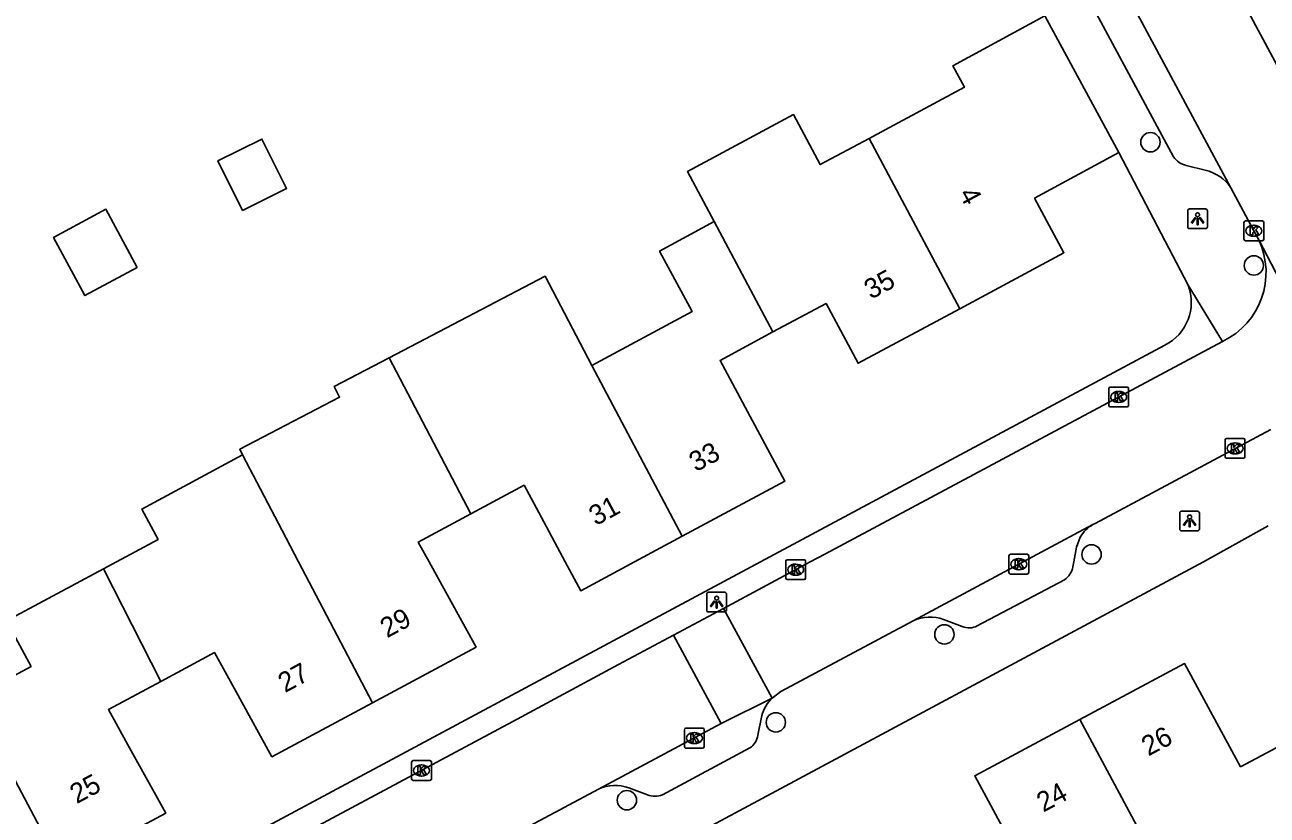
# Model space of a CAD drawing. Extents: x 157793 to 159380, y 380882 to 382313.
# Drawn here: x 159017.3 to 159080.1, y 381987.2 to 382027.2 of the extents above; entities that cross this region are included whole.
import ezdxf

# ---------------------------------------------------------------- set-up
doc = ezdxf.new("R2010")
doc.units = 0
for name, color, linetype in [('IMGEO_Boom', 7, 'Continuous'), ('IMGEO_Kolk', 7, 'Continuous'), ('IMGEO_Lichtpunt', 7, 'Continuous'), ('IMGEO_Pand', 7, 'Continuous'), ('IMGEO_Pand_nummerreeks', 7, 'Continuous'), ('IMGEO_Rijbaan_lokaal_open', 7, 'Continuous'), ('IMGEO_Voetpad_open', 7, 'Continuous')]:
    doc.layers.add(name, color=color, linetype=linetype)

msp = doc.modelspace()

# ---------------------------------------------------------------- linework, layer by layer
at = {"layer": 'IMGEO_Boom'}
for centre in [(159074.155, 382021.216), (159079.381, 382014.986), (159071.18, 382000.376), (159063.742, 381996.335), (159055.226, 381991.889), (159047.701, 381987.952)]:
    msp.add_circle(centre, 0.489, dxfattribs=at)
at = {"layer": 'IMGEO_Kolk'}
for p, q in [((159078.882, 382016.313), (159078.882, 382017.165)), ((159078.957, 382017.239), (159079.809, 382017.239)), ((159079.37, 382017.019), (159079.395, 382017.019)), ((159079.883, 382017.165), (159079.883, 382016.313)), ((159079.393, 382016.459), (159079.368, 382016.459)), ((159079.809, 382016.239), (159078.957, 382016.239)), ((159072.125, 382008.838), (159072.977, 382008.838)), ((159072.05, 382007.912), (159072.05, 382008.764)), ((159072.538, 382008.618), (159072.563, 382008.618)), ((159073.051, 382008.764), (159073.051, 382007.912)), ((159072.977, 382007.838), (159072.125, 382007.838)), ((159072.561, 382008.058), (159072.536, 382008.058)), ((159077.932, 382005.311), (159077.932, 382006.163)), ((159078.007, 382006.237), (159078.859, 382006.237)), ((159078.42, 382006.017), (159078.445, 382006.017)), ((159078.933, 382006.163), (159078.933, 382005.311)), ((159078.859, 382005.237), (159078.007, 382005.237)), ((159078.443, 382005.457), (159078.418, 382005.457)), ((159055.806, 382000.107), (159056.658, 382000.107)), ((159067.006, 381999.458), (159067.006, 382000.31)), ((159067.081, 382000.384), (159067.933, 382000.384)), ((159067.494, 382000.164), (159067.519, 382000.164)), ((159068.007, 382000.31), (159068.007, 381999.458)), ((159055.731, 381999.181), (159055.731, 382000.033)), ((159056.219, 381999.887), (159056.244, 381999.887)), ((159056.732, 382000.033), (159056.732, 381999.181)), ((159067.517, 381999.604), (159067.492, 381999.604)), ((159056.658, 381999.107), (159055.806, 381999.107)), ((159056.242, 381999.327), (159056.217, 381999.327)), ((159067.933, 381999.384), (159067.081, 381999.384)), ((159050.611, 381990.666), (159050.611, 381991.518)), ((159050.686, 381991.592), (159051.538, 381991.592)), ((159051.099, 381991.372), (159051.124, 381991.372)), ((159051.612, 381991.518), (159051.612, 381990.666)), ((159051.122, 381990.812), (159051.097, 381990.812)), ((159051.538, 381990.592), (159050.686, 381990.592)), ((159036.824, 381989.029), (159036.824, 381989.881)), ((159036.899, 381989.955), (159037.751, 381989.955)), ((159037.312, 381989.735), (159037.337, 381989.735)), ((159037.825, 381989.881), (159037.825, 381989.029)), ((159037.751, 381988.955), (159036.899, 381988.955)), ((159037.335, 381989.175), (159037.31, 381989.175))]:
    msp.add_line(p, q, dxfattribs=at)
for points in [[(159078.882, 382016.313), (159078.882, 382017.165)], [(159078.957, 382017.239), (159079.809, 382017.239)], [(159079.883, 382017.165), (159079.883, 382016.313)], [(159079.203, 382016.939), (159079.326, 382016.939), (159079.326, 382016.788), (159079.456, 382016.939), (159079.62, 382016.939), (159079.474, 382016.788), (159079.627, 382016.539), (159079.475, 382016.539), (159079.39, 382016.703), (159079.326, 382016.636), (159079.326, 382016.539), (159079.203, 382016.539), (159079.203, 382016.939)], [(159079.809, 382016.239), (159078.957, 382016.239)], [(159072.125, 382008.838), (159072.977, 382008.838)], [(159072.05, 382007.912), (159072.05, 382008.764)], [(159072.371, 382008.538), (159072.494, 382008.538), (159072.494, 382008.387), (159072.624, 382008.538), (159072.788, 382008.538), (159072.642, 382008.387), (159072.795, 382008.138), (159072.643, 382008.138), (159072.558, 382008.302), (159072.494, 382008.235), (159072.494, 382008.138), (159072.371, 382008.138), (159072.371, 382008.538)], [(159073.051, 382008.764), (159073.051, 382007.912)], [(159072.977, 382007.838), (159072.125, 382007.838)], [(159077.932, 382005.311), (159077.932, 382006.163)], [(159078.007, 382006.237), (159078.859, 382006.237)], [(159078.253, 382005.937), (159078.376, 382005.937), (159078.376, 382005.786), (159078.506, 382005.937), (159078.67, 382005.937), (159078.524, 382005.786), (159078.677, 382005.537), (159078.525, 382005.537), (159078.44, 382005.701), (159078.376, 382005.634), (159078.376, 382005.537), (159078.253, 382005.537), (159078.253, 382005.937)], [(159078.933, 382006.163), (159078.933, 382005.311)], [(159078.859, 382005.237), (159078.007, 382005.237)], [(159055.806, 382000.107), (159056.658, 382000.107)], [(159067.006, 381999.458), (159067.006, 382000.31)], [(159067.081, 382000.384), (159067.933, 382000.384)], [(159067.327, 382000.084), (159067.45, 382000.084), (159067.45, 381999.933), (159067.58, 382000.084), (159067.744, 382000.084), (159067.598, 381999.933), (159067.751, 381999.684), (159067.599, 381999.684), (159067.514, 381999.848), (159067.45, 381999.781), (159067.45, 381999.684), (159067.327, 381999.684), (159067.327, 382000.084)], [(159068.007, 382000.31), (159068.007, 381999.458)], [(159055.731, 381999.181), (159055.731, 382000.033)], [(159056.052, 381999.807), (159056.175, 381999.807), (159056.175, 381999.656), (159056.305, 381999.807), (159056.469, 381999.807), (159056.323, 381999.656), (159056.476, 381999.407), (159056.324, 381999.407), (159056.239, 381999.571), (159056.175, 381999.504), (159056.175, 381999.407), (159056.052, 381999.407), (159056.052, 381999.807)], [(159056.732, 382000.033), (159056.732, 381999.181)], [(159056.658, 381999.107), (159055.806, 381999.107)], [(159067.933, 381999.384), (159067.081, 381999.384)], [(159050.611, 381990.666), (159050.611, 381991.518)], [(159050.686, 381991.592), (159051.538, 381991.592)], [(159050.932, 381991.292), (159051.055, 381991.292), (159051.055, 381991.141), (159051.185, 381991.292), (159051.349, 381991.292), (159051.203, 381991.141), (159051.356, 381990.892), (159051.204, 381990.892), (159051.119, 381991.056), (159051.055, 381990.989), (159051.055, 381990.892), (159050.932, 381990.892), (159050.932, 381991.292)], [(159051.612, 381991.518), (159051.612, 381990.666)], [(159051.538, 381990.592), (159050.686, 381990.592)], [(159036.824, 381989.029), (159036.824, 381989.881)], [(159036.899, 381989.955), (159037.751, 381989.955)], [(159037.145, 381989.655), (159037.268, 381989.655), (159037.268, 381989.504), (159037.398, 381989.655), (159037.562, 381989.655), (159037.416, 381989.504), (159037.569, 381989.255), (159037.417, 381989.255), (159037.332, 381989.419), (159037.268, 381989.352), (159037.268, 381989.255), (159037.145, 381989.255), (159037.145, 381989.655)], [(159037.825, 381989.881), (159037.825, 381989.029)], [(159037.751, 381988.955), (159036.899, 381988.955)]]:
    msp.add_lwpolyline(points, dxfattribs=at)
for centre, start, end in [((159078.959, 382017.163), 91.55205, 178.44795), ((159078.959, 382017.163), 91.55205, 178.44795), ((159079.807, 382017.163), 1.55205, 88.44795), ((159079.807, 382017.163), 1.55205, 88.44795), ((159078.959, 382016.315), 181.55205, 268.44795), ((159078.959, 382016.315), 181.55205, 268.44795), ((159079.807, 382016.315), 271.55205, 358.44795), ((159079.807, 382016.315), 271.55205, 358.44795), ((159072.127, 382008.762), 91.55205, 178.44795), ((159072.127, 382008.762), 91.55205, 178.44795), ((159072.975, 382008.762), 1.55205, 88.44795), ((159072.975, 382008.762), 1.55205, 88.44795), ((159072.127, 382007.914), 181.55205, 268.44795), ((159072.127, 382007.914), 181.55205, 268.44795), ((159072.975, 382007.914), 271.55205, 358.44795), ((159072.975, 382007.914), 271.55205, 358.44795), ((159078.009, 382006.161), 91.55205, 178.44795), ((159078.009, 382006.161), 91.55205, 178.44795), ((159078.857, 382006.161), 1.55205, 88.44795), ((159078.857, 382006.161), 1.55205, 88.44795), ((159078.009, 382005.313), 181.55205, 268.44795), ((159078.009, 382005.313), 181.55205, 268.44795), ((159078.857, 382005.313), 271.55205, 358.44795), ((159078.857, 382005.313), 271.55205, 358.44795), ((159055.808, 382000.031), 91.55205, 178.44795), ((159055.808, 382000.031), 91.55205, 178.44795), ((159056.656, 382000.031), 1.55205, 88.44795), ((159056.656, 382000.031), 1.55205, 88.44795), ((159067.083, 382000.308), 91.55205, 178.44795), ((159067.083, 382000.308), 91.55205, 178.44795), ((159067.931, 382000.308), 1.55205, 88.44795), ((159067.931, 382000.308), 1.55205, 88.44795), ((159067.083, 381999.46), 181.55205, 268.44795), ((159067.083, 381999.46), 181.55205, 268.44795), ((159067.931, 381999.46), 271.55205, 358.44795), ((159067.931, 381999.46), 271.55205, 358.44795), ((159055.808, 381999.183), 181.55205, 268.44795), ((159055.808, 381999.183), 181.55205, 268.44795), ((159056.656, 381999.183), 271.55205, 358.44795), ((159056.656, 381999.183), 271.55205, 358.44795), ((159050.688, 381991.516), 91.55205, 178.44795), ((159050.688, 381991.516), 91.55205, 178.44795), ((159051.536, 381991.516), 1.55205, 88.44795), ((159051.536, 381991.516), 1.55205, 88.44795), ((159050.688, 381990.668), 181.55205, 268.44795), ((159050.688, 381990.668), 181.55205, 268.44795), ((159051.536, 381990.668), 271.55205, 358.44795), ((159051.536, 381990.668), 271.55205, 358.44795), ((159036.901, 381989.879), 91.55205, 178.44795), ((159036.901, 381989.879), 91.55205, 178.44795), ((159037.749, 381989.879), 1.55205, 88.44795), ((159037.749, 381989.879), 1.55205, 88.44795), ((159036.901, 381989.031), 181.55205, 268.44795), ((159036.901, 381989.031), 181.55205, 268.44795), ((159037.749, 381989.031), 271.55205, 358.44795), ((159037.749, 381989.031), 271.55205, 358.44795)]:
    msp.add_arc(centre, 0.0765, start, end, dxfattribs=at)
for centre, major_axis, ratio, start_param, end_param in [((159079.369, 382016.739), (-0.387, 0.002), 0.722429, 4.712389, 7.853982), ((159079.394, 382016.739), (-0.39, 0.002), 0.717154, 1.570796, 4.712389), ((159072.537, 382008.338), (-0.387, 0.002), 0.722429, 4.712389, 7.853982), ((159072.562, 382008.338), (-0.39, 0.002), 0.717154, 1.570796, 4.712389), ((159078.419, 382005.737), (-0.387, 0.002), 0.722429, 4.712389, 7.853982), ((159078.444, 382005.737), (-0.39, 0.002), 0.717154, 1.570796, 4.712389), ((159067.493, 381999.884), (-0.387, 0.002), 0.722429, 4.712389, 7.853982), ((159067.518, 381999.884), (-0.39, 0.002), 0.717154, 1.570796, 4.712389), ((159056.218, 381999.607), (-0.387, 0.002), 0.722429, 4.712389, 7.853982), ((159056.243, 381999.607), (-0.39, 0.002), 0.717154, 1.570796, 4.712389), ((159051.098, 381991.092), (-0.387, 0.002), 0.722429, 4.712389, 7.853982), ((159051.123, 381991.092), (-0.39, 0.002), 0.717154, 1.570796, 4.712389), ((159037.311, 381989.455), (-0.387, 0.002), 0.722429, 4.712389, 7.853982), ((159037.336, 381989.455), (-0.39, 0.002), 0.717154, 1.570796, 4.712389)]:
    msp.add_ellipse(centre, major_axis=major_axis, ratio=ratio, start_param=start_param, end_param=end_param, dxfattribs=at)
at = {"layer": 'IMGEO_Lichtpunt'}
for p, q in [((159076.04, 382017.75), (159076.04, 382016.943)), ((159076.04, 382017.75), (159076.04, 382016.943)), ((159076.942, 382017.845), (159076.134, 382017.845)), ((159076.942, 382017.845), (159076.134, 382017.845)), ((159077.036, 382016.943), (159077.036, 382017.75)), ((159077.036, 382016.943), (159077.036, 382017.75)), ((159076.134, 382016.849), (159076.942, 382016.849)), ((159076.134, 382016.849), (159076.942, 382016.849)), ((159076.539, 382002.566), (159075.731, 382002.566)), ((159076.539, 382002.566), (159075.731, 382002.566)), ((159075.637, 382002.471), (159075.637, 382001.664)), ((159075.637, 382002.471), (159075.637, 382001.664)), ((159076.633, 382001.664), (159076.633, 382002.471)), ((159076.633, 382001.664), (159076.633, 382002.471)), ((159075.731, 382001.57), (159076.539, 382001.57)), ((159075.731, 382001.57), (159076.539, 382001.57)), ((159051.737, 381998.369), (159051.737, 381997.562)), ((159051.737, 381998.369), (159051.737, 381997.562)), ((159052.639, 381998.464), (159051.831, 381998.464)), ((159052.639, 381998.464), (159051.831, 381998.464)), ((159052.733, 381997.562), (159052.733, 381998.369)), ((159052.733, 381997.562), (159052.733, 381998.369)), ((159051.831, 381997.468), (159052.639, 381997.468)), ((159051.831, 381997.468), (159052.639, 381997.468))]:
    msp.add_line(p, q, dxfattribs=at)
for points in [[(159076.414, 382017.414), (159076.453, 382017.386), (159076.265, 382017.124), (159076.227, 382017.151), (159076.414, 382017.414)], [(159076.516, 382017.366), (159076.563, 382017.366), (159076.563, 382017.044), (159076.516, 382017.044), (159076.516, 382017.366)], [(159076.626, 382017.386), (159076.664, 382017.413), (159076.851, 382017.151), (159076.812, 382017.123), (159076.626, 382017.386)], [(159076.011, 382002.135), (159076.05, 382002.107), (159075.862, 382001.845), (159075.824, 382001.872), (159076.011, 382002.135)], [(159076.113, 382002.087), (159076.16, 382002.087), (159076.16, 382001.765), (159076.113, 382001.765), (159076.113, 382002.087)], [(159076.223, 382002.107), (159076.261, 382002.134), (159076.448, 382001.872), (159076.409, 382001.844), (159076.223, 382002.107)], [(159052.111, 381998.033), (159052.15, 381998.005), (159051.962, 381997.743), (159051.924, 381997.77), (159052.111, 381998.033)], [(159052.213, 381997.985), (159052.26, 381997.985), (159052.26, 381997.663), (159052.213, 381997.663), (159052.213, 381997.985)], [(159052.323, 381998.005), (159052.361, 381998.032), (159052.548, 381997.77), (159052.509, 381997.742), (159052.323, 381998.005)]]:
    msp.add_lwpolyline(points, dxfattribs=at)
for centre in [(159076.539, 382017.548), (159076.136, 382002.269), (159052.236, 381998.167)]:
    msp.add_circle(centre, 0.0994, dxfattribs=at)
for centre, start, end in [((159076.134, 382017.75), 90, 180), ((159076.134, 382017.75), 90, 180), ((159076.942, 382017.75), 0, 90), ((159076.942, 382017.75), 0, 90), ((159076.134, 382016.943), 180, 270), ((159076.134, 382016.943), 180, 270), ((159076.942, 382016.943), 270, 0), ((159076.942, 382016.943), 270, 360), ((159075.731, 382002.471), 90, 180), ((159075.731, 382002.471), 90, 180), ((159076.539, 382002.471), 0, 90), ((159076.539, 382002.471), 0, 90), ((159075.731, 382001.664), 180, 270), ((159075.731, 382001.664), 180, 270), ((159076.539, 382001.664), 270, 0), ((159076.539, 382001.664), 270, 360), ((159051.831, 381998.369), 90, 180), ((159051.831, 381998.369), 90, 180), ((159052.639, 381998.369), 0, 90), ((159052.639, 381998.369), 0, 90), ((159051.831, 381997.562), 180, 270), ((159051.831, 381997.562), 180, 270), ((159052.639, 381997.562), 270, 0), ((159052.639, 381997.562), 270, 360)]:
    msp.add_arc(centre, 0.0946, start, end, dxfattribs=at)
at = {"layer": 'IMGEO_Pand'}
for points in [[(159059.936, 382021.406), (159060.755, 382021.846), (159064.752, 382023.994), (159064.17, 382025.072), (159068.827, 382027.602)], [(159068.827, 382027.602), (159072.556, 382020.695)], [(159052.118, 382017.203), (159050.759, 382019.73), (159056.116, 382022.61), (159057.474, 382020.082), (159059.936, 382021.406)], [(159064.525, 382012.802), (159059.936, 382021.406)], [(159028.283, 382017.769), (159027.038, 382020.268), (159029.262, 382021.376), (159030.507, 382018.877), (159028.283, 382017.769)], [(159072.556, 382020.695), (159068.3, 382018.382), (159069.781, 382015.625), (159064.525, 382012.802)], [(159022.958, 382014.883), (159021.377, 382017.824), (159018.733, 382016.402), (159020.314, 382013.461), (159022.958, 382014.883)], [(159045.934, 382009.931), (159050.998, 382012.654), (159049.352, 382015.716), (159052.118, 382017.203)], [(159055.083, 382011.626), (159052.118, 382017.203)], [(159035.68, 382010.317), (159043.576, 382014.443), (159045.934, 382009.931)], [(159064.525, 382012.802), (159059.387, 382010.043), (159057.762, 382013.066), (159055.083, 382011.626)], [(159055.083, 382011.626), (159052.406, 382010.187), (159055.687, 382004.084), (159050.502, 382001.298)], [(159028.285, 382005.412), (159028.139, 382005.691), (159033.184, 382008.328), (159032.904, 382008.865), (159035.68, 382010.317)], [(159039.816, 382002.428), (159035.68, 382010.317)], [(159045.934, 382009.931), (159050.502, 382001.298)], [(159021.246, 381999.647), (159021.903, 382000), (159024.011, 382001.133), (159023.185, 382002.671), (159028.285, 382005.412)], [(159034.838, 381992.875), (159031.115, 382000), (159030.281, 382001.594), (159028.285, 382005.412)], [(159050.502, 382001.298), (159048.087, 382000), (159045.37, 381998.54), (159044.585, 382000), (159043.499, 382002.02), (159042.504, 382003.872), (159039.816, 382002.428)], [(159039.816, 382002.428), (159037.156, 382000.998), (159037.706, 382000), (159038.174, 381999.151), (159040.082, 381995.692), (159034.838, 381992.875)], [(159014.575, 381993.099), (159017.591, 381994.72), (159016.355, 381997.018), (159021.246, 381999.647)], [(159021.246, 381999.647), (159024.154, 381993.96)], [(159034.838, 381992.875), (159029.763, 381990.15), (159027.855, 381993.61), (159026.86, 381995.415), (159024.154, 381993.96)], [(159070.591, 381992.031), (159075.883, 381994.86), (159078.709, 381989.641), (159081.329, 381991.038), (159086.695, 381993.96)], [(159024.154, 381993.96), (159021.5, 381992.534), (159022.484, 381990.759), (159024.399, 381987.304), (159019.152, 381984.487)], [(159014.575, 381993.099), (159019.152, 381984.487)], [(159065.434, 381982.611), (159068.058, 381984.021), (159065.279, 381989.191), (159070.591, 381992.031)], [(159074.924, 381983.929), (159074.589, 381984.555), (159070.591, 381992.031)]]:
    msp.add_lwpolyline(points, dxfattribs=at)
at = {"layer": 'IMGEO_Rijbaan_lokaal_open'}
for points in [[(159072.269, 382040.552), (159075.088, 382035.28), (159076.849, 382032), (159079.107, 382027.796), (159080.928, 382024.404), (159085.368, 382016.136), (159088.616, 382010.088)], [(159067.577, 382038.736), (159078.214, 382018.91)], [(159079.626, 382016.284), (159079.489, 382016.546), (159078.214, 382018.91)], [(159084.067, 382007.775), (159079.626, 382016.284)], [(159052.581, 381997.652), (159056.961, 382000), (159057.7, 382000.396), (159063.059, 382003.258), (159077.802, 382011.15)], [(159071.252, 382001.89), (159071.358, 382001.947), (159074.703, 382003.735), (159080.236, 382006.695)], [(159062.162, 381997.025), (159067.723, 382000), (159071.252, 382001.89)], [(159050.06, 381996.301), (159052.581, 381997.652)], [(159052.581, 381997.652), (159055.04, 381993.12)], [(159055.04, 381993.12), (159055.322, 381993.331), (159055.483, 381993.452), (159062.162, 381997.025)], [(159010.572, 381975.093), (159010.69, 381975.156), (159016.049, 381978.033), (159026.525, 381983.665), (159031.86, 381986.544), (159041.93, 381991.939), (159047.272, 381994.806), (159050.06, 381996.301)], [(159052.457, 381991.832), (159050.06, 381996.301)], [(159055.04, 381993.12), (159052.457, 381991.832)], [(159046.262, 381988.518), (159052.457, 381991.832)], [(159039.575, 381984.941), (159046.262, 381988.518)]]:
    msp.add_lwpolyline(points, dxfattribs=at)
msp.add_arc((159076.14, 382014.631), 3.858, 295.51874, 25.36319, dxfattribs=at)
at = {"layer": 'IMGEO_Voetpad_open'}
for points in [[(159075.328, 382020.482), (159067.255, 382035.493)], [(159076.058, 382013.985), (159072.556, 382020.695)], [(159076.921, 382019.802), (159075.967, 382020.047)], [(159077.802, 382011.15), (159076.058, 382013.985)], [(158981.539, 381960.898), (159000, 381970.798), (159054.456, 382000), (159074.889, 382010.957)], [(159080.109, 382001.817), (159076.83, 382000), (159026.197, 381972.843), (159026.171, 381972.829)], [(159070.236, 381999.744), (159070.285, 382000), (159070.426, 382000.739), (159070.612, 382001.252)], [(159065.403, 381996.76), (159069.816, 381999.098)], [(159063.706, 381997.093), (159064.647, 381996.733)], [(159054.319, 381991.242), (159054.522, 381992.23)], [(159049.499, 381988.23), (159053.915, 381990.595)], [(159047.803, 381988.574), (159048.736, 381988.224)]]:
    msp.add_lwpolyline(points, dxfattribs=at)
for centre, radius, start, end in [((159076.123, 382020.963), 0.929, 211.18052, 260.32923), ((159076.465, 382017.758), 2.095, 33.37633, 77.42252), ((159073.797, 382013.118), 2.421, 296.79993, 20.98057), ((159072.068, 382000.431), 1.672, 119.22802, 150.59265), ((159069.204, 381999.956), 1.054, 305.52736, 348.41243), ((159063.017, 381995.175), 2.038, 70.24272, 114.8008), ((159064.995, 381997.594), 0.928, 247.99956, 296.09126), ((159056.456, 381991.7), 2.005, 134.92111, 164.67816), ((159053.359, 381991.392), 0.972, 304.91216, 351.12485), ((159047.099, 381986.721), 1.982, 69.19065, 114.97178), ((159049.11, 381989.187), 1.033, 248.78552, 292.11558)]:
    msp.add_arc(centre, radius, start, end, dxfattribs=at)

# ---------------------------------------------------------------- texts
at = {"layer": 'IMGEO_Pand_nummerreeks'}
for s, rotation, p in [('4', 298.28882, (159064.451, 382018.607)), ('35', 28.23488, (159060.035, 382013.251)), ('33', 28.25205, (159051.187, 382004.527)), ('31', 28.25205, (159046.129, 382001.808)), ('29', 28.24109, (159035.581, 381996.135)), ('27', 28.24109, (159030.422, 381993.364)), ('26', 28.13223, (159074.049, 381990.16)), ('25', 28.22683, (159019.9, 381987.749)), ('24', 28.13223, (159068.747, 381987.326))]:
    msp.add_text(s, height=1, rotation=rotation, dxfattribs=at).set_placement(p)

doc.saveas('drawing.dxf')
